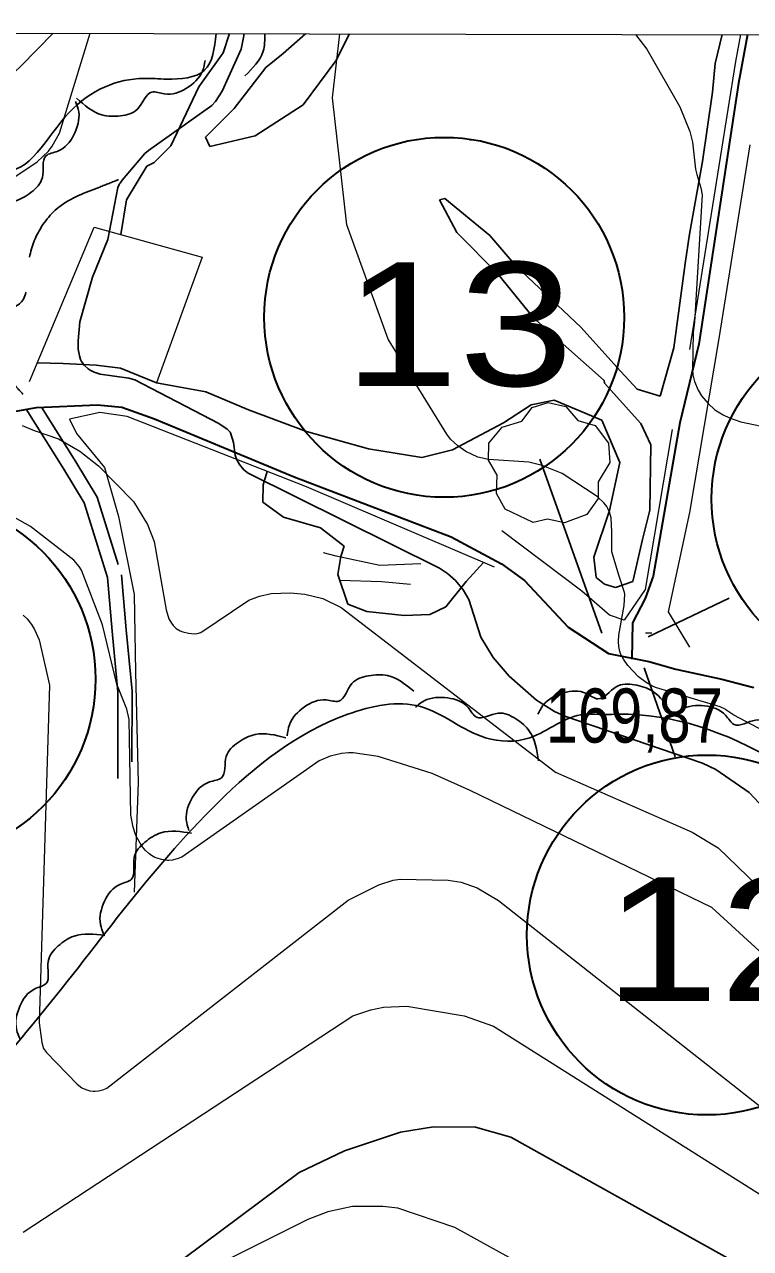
# Model space of a CAD drawing. Extents: x 483847 to 488453, y 4383581 to 4386795.
# Drawn here: x 484837.5 to 484955, y 4386250.2 to 4386448.1 of the extents above; entities that cross this region are included whole.
import ezdxf
from ezdxf.enums import TextEntityAlignment as Align

# ---------------------------------------------------------------- set-up
doc = ezdxf.new("R2010")
doc.units = 0
doc.header["$LTSCALE"] = 3.8
doc.linetypes.add('LONG_DASHED', pattern=[7.5, 6, -1.5])
doc.linetypes.add('MEDIUM_DASHED', pattern=[4.5, 3, -1.5])
for name, color, linetype, lineweight in [('1', 7, 'Continuous', 13), ('13', 7, 'Continuous', 25), ('25', 7, 'LONG_DASHED', 25), ('27', 7, 'Continuous', 25), ('29', 7, 'Continuous', 13), ('38', 7, 'Continuous', 25), ('51', 7, 'Continuous', 13), ('6', 7, 'Continuous', 35), ('7', 7, 'Continuous', 13), ('8', 7, 'Continuous', 25), ('9', 7, 'Continuous', 13)]:
    doc.layers.add(name, color=color, linetype=linetype, lineweight=lineweight)

msp = doc.modelspace()

# ---------------------------------------------------------------- linework, layer by layer
at = {"layer": '1'}
msp.add_lwpolyline([(484105.5, 4386448.1), (487681.9, 4386441.2), (487678, 4384129), (484100.5, 4384135.8)], close=True, dxfattribs=at)
at = {"layer": '25'}
msp.add_line((484949.22, 4386441.77), (484950.38, 4386446.47), dxfattribs=at)
for points in [[(484870.65, 4386446.62), (484869.67, 4386443.53), (484865.71, 4386438.02), (484861.17, 4386428.49), (484858.49, 4386425.78), (484857.33, 4386425.2), (484854.03, 4386419.73), (484853.12, 4386414.15)], [(484882.98, 4386446.6), (484879.34, 4386443.41), (484876.53, 4386441.15), (484871.45, 4386434.54), (484866.81, 4386429.86), (484867.49, 4386428.37), (484874.83, 4386430.09), (484882.6, 4386435.09), (484887.86, 4386442.21), (484890.08, 4386446.59)], [(484839.57, 4386393.38), (484843.75, 4386393.27), (484849.11, 4386393), (484853.06, 4386392.53), (484858.85, 4386390.15), (484866.86, 4386388.68), (484873.73, 4386385.79), (484883.11, 4386382.3), (484893.17, 4386379.49), (484901.77, 4386378.07), (484906.77, 4386379.32), (484915.02, 4386383.68), (484919.5, 4386386.57), (484923.17, 4386387.36), (484930.88, 4386384.09), (484933.8, 4386377.26), (484932.12, 4386369.53), (484929.63, 4386361.95), (484930, 4386358.66), (484931.32, 4386357.59), (484933.1, 4386357.06), (484935.93, 4386358.05), (484937.48, 4386364.84), (484938.69, 4386369.56), (484938.85, 4386380.15), (484937.23, 4386383.58), (484931.35, 4386390.08), (484931.28, 4386390.53), (484919.87, 4386400.64), (484914.03, 4386407.83), (484907.45, 4386414.44), (484904.63, 4386419.77), (484905.52, 4386419.98), (484912.81, 4386413.97), (484917, 4386409.07), (484927.56, 4386399.11), (484933.35, 4386392.67), (484936.6, 4386389.13), (484940.36, 4386388.02), (484942.55, 4386395.84), (484944.39, 4386409.46), (484945.11, 4386414.22), (484947.21, 4386425.97), (484948.82, 4386437.18), (484949.22, 4386441.77)], [(484911.75, 4386361.12), (484908.95, 4386358.01), (484905.65, 4386353.93), (484903.09, 4386352.71), (484898.94, 4386352.54), (484892.9, 4386353.19), (484889.83, 4386354.38), (484888.18, 4386359.16), (484888.71, 4386362.05), (484889.24, 4386363.73), (484885.37, 4386366.72), (484879.41, 4386368.42), (484876.08, 4386370.85), (484876.1, 4386373.64), (484876.78, 4386375.82)]]:
    msp.add_lwpolyline(points, dxfattribs=at)
at = {"layer": '27'}
for points in [[(484794.93, 4386446.77), (484798.34, 4386436.61), (484804.13, 4386426.07), (484808.32, 4386423.07), (484813.8, 4386426.55), (484818.45, 4386432.52), (484822.59, 4386433.2), (484831.59, 4386425.51), (484833.94, 4386424.51), (484844.75, 4386433.87), (484856.83, 4386439.39), (484860.54, 4386439.27), (484866.6, 4386440.67), (484868.5, 4386446.63)], [(484876.41, 4386446.61), (484876.12, 4386443.77), (484873.15, 4386439.79)], [(484866.74, 4386442.28), (484866.3, 4386440.56), (484863.72, 4386437.78), (484860.14, 4386436.86), (484858.12, 4386437.17), (484855.83, 4386434.45), (484853.06, 4386433.33), (484850.04, 4386433.47), (484845.91, 4386436.21)], [(484845.79, 4386435.65), (484846.29, 4386433.95), (484845.49, 4386430.24), (484842.89, 4386427.62), (484840.98, 4386426.85), (484840.4, 4386423.34), (484838.6, 4386420.97), (484835.93, 4386419.54), (484830.97, 4386419.79)], [(484880.02, 4386333.09), (484880.36, 4386334.84), (484882.79, 4386337.75), (484886.31, 4386338.88), (484888.35, 4386338.68), (484890.48, 4386341.52), (484893.18, 4386342.79), (484896.21, 4386342.82), (484900.49, 4386340.32)], [(484920.55, 4386336.55), (484921.45, 4386338.08), (484924.71, 4386340.02), (484928.4, 4386339.91), (484930.26, 4386339.04), (484933.22, 4386341.01), (484936.19, 4386341.31), (484939.05, 4386340.33), (484942.25, 4386336.54)], [(484700.18, 4386195.41), (484750.6, 4386216.22), (484776.67, 4386228), (484779.62, 4386225.05), (484778.78, 4386222.11), (484767.42, 4386211.17), (484761.53, 4386201.49), (484762.8, 4386188.87), (484767, 4386176.67), (484776.67, 4386171.2), (484788.03, 4386171.62), (484796.86, 4386188.03), (484811.16, 4386231.78), (484821.67, 4386263.34), (484838.91, 4386286.48), (484868.77, 4386322.24), (484889.8, 4386336.55), (484901.57, 4386337.81), (484912.09, 4386332.76), (484919.24, 4386332.76), (484928.07, 4386336.55), (484929.75, 4386336.55), (484935.22, 4386336.55), (484960.45, 4386328.13), (484990.73, 4386305.83), (485012.18, 4386295.73), (485037.41, 4386278.06), (485058.02, 4386260.39), (485061.38, 4386254.92), (485060.54, 4386248.19), (485059.28, 4386246.09), (485054.23, 4386246.93), (485039.93, 4386264.18), (485027.32, 4386274.7), (485013.02, 4386281.43), (485005.87, 4386280.17), (485002.5, 4386272.17), (485003.77, 4386259.55), (485026.05, 4386241.46), (485035.31, 4386235.15), (485042.88, 4386225.89), (485046.66, 4386209.06), (485049.61, 4386199.81), (485055.91, 4386190.97), (485066.85, 4386188.45), (485075.26, 4386188.87), (485091.66, 4386197.7), (485095.86, 4386206.54), (485096.29, 4386218.74), (485100.07, 4386226.31), (485108.9, 4386233.89), (485118.57, 4386233.89), (485133.71, 4386224.63)], [(484900.74, 4386337.69), (484902.17, 4386338.73), (484905.94, 4386339.21), (484909.28, 4386337.64), (484910.64, 4386336.1), (484914.14, 4386336.73), (484916.98, 4386335.83), (484919.21, 4386333.79), (484920.64, 4386329.04)], [(484942.37, 4386336.27), (484943.79, 4386337.35), (484947.54, 4386337.91), (484950.91, 4386336.41), (484952.3, 4386334.9), (484955.79, 4386335.61), (484958.65, 4386334.76), (484960.93, 4386332.77), (484962.46, 4386328.05)], [(484864.1, 4386317.76), (484863.69, 4386319.49), (484864.7, 4386323.14), (484867.44, 4386325.62), (484869.38, 4386326.28), (484870.15, 4386329.75), (484872.09, 4386332.02), (484874.83, 4386333.29), (484879.77, 4386332.77)], [(484850.37, 4386300.91), (484849.8, 4386302.59), (484850.46, 4386306.33), (484852.95, 4386309.05), (484854.82, 4386309.89), (484855.27, 4386313.42), (484856.98, 4386315.86), (484859.59, 4386317.39), (484864.55, 4386317.33)], [(484836.85, 4386283.93), (484836.22, 4386285.59), (484836.76, 4386289.35), (484839.17, 4386292.15), (484841.01, 4386293.05), (484841.34, 4386296.59), (484842.98, 4386299.09), (484845.53, 4386300.7), (484850.49, 4386300.8)]]:
    msp.add_spline(points, degree=3, dxfattribs=at)
at = {"layer": '29'}
msp.add_lwpolyline([(484919.82, 4386367.58), (484915.28, 4386369.7), (484913.87, 4386372.24), (484913.97, 4386375.22), (484912.6, 4386377.63), (484912.64, 4386380.38), (484914.8, 4386382.98), (484917.99, 4386383.98), (484919.64, 4386386.17), (484922.21, 4386387), (484925.07, 4386386.35), (484927.02, 4386384.08), (484929.83, 4386383.26), (484931.96, 4386380.41), (484932.2, 4386377.28), (484930.32, 4386374.13), (484930.32, 4386371.45), (484928.5, 4386368.84), (484924.88, 4386367.5), (484922.11, 4386368.13)], close=True, dxfattribs=at)
at = {"layer": '38', "linetype": 'MEDIUM_DASHED'}
msp.add_lwpolyline([(484840.24, 4386386.2), (484845.82, 4386377.38), (484849.28, 4386371.68), (484853.19, 4386359.12), (484853.97, 4386350.21), (484854.91, 4386340.29), (484854.87, 4386326.17)], dxfattribs=at)
at = {"layer": '38'}
msp.add_lwpolyline([(484837.76, 4386385.87), (484843.88, 4386376.18), (484847.19, 4386370.74), (484850.94, 4386358.67), (484851.7, 4386350), (484852.63, 4386340.18), (484852.59, 4386326.18)], dxfattribs=at)
at = {"layer": '38', "linetype": 'LONG_DASHED'}
msp.add_spline([(484837.29, 4386388.3), (484835.99, 4386389.71), (484831.82, 4386396.07), (484830.81, 4386400.3), (484833.39, 4386401.49), (484837.19, 4386403.46), (484838.06, 4386408.31), (484839.37, 4386413.73), (484843.08, 4386418.56), (484849.7, 4386421.82), (484852.7, 4386423.01)], degree=3, dxfattribs=at)
at = {"layer": '51'}
for points in [[(484953.32, 4386446.46), (484952.53, 4386442.11), (484945.09, 4386395.57)], [(484954.87, 4386428.63), (484949.83, 4386397.3), (484945.1, 4386369.2), (484941.66, 4386353.14), (484945.08, 4386347.41)], [(484838.31, 4386390.38), (484848.79, 4386415.35), (484866.25, 4386410.46), (484858.85, 4386390.15)], [(484913.54, 4386360.35), (484883.14, 4386373.31), (484854.14, 4386384.72), (484849.68, 4386385.35), (484844.79, 4386384.3), (484845.9, 4386381.95), (484850.45, 4386376.45), (484852.71, 4386368.56), (484855.28, 4386355.94), (484855.47, 4386343.35), (484855.92, 4386325.5), (484855.26, 4386307.8)], [(484942.31, 4386382.63), (484937.92, 4386356.73), (484934.51, 4386351.77), (484932.16, 4386352.6), (484927.67, 4386356.48), (484914.72, 4386366.22)], [(484901.64, 4386360.89), (484895.01, 4386360.62), (484887.92, 4386362.15), (484885.87, 4386362.64)], [(484888.52, 4386358.22), (484895.24, 4386358.04), (484899.98, 4386357.6)]]:
    msp.add_lwpolyline(points, dxfattribs=at)
at = {"layer": '6', "lineweight": 25}
for p, q in [((484920.87, 4386377.8), (484930.88, 4386349.69)), ((484938.38, 4386349.06), (484951.5, 4386355.31)), ((484937.75, 4386344.07), (484942.75, 4386329.7))]:
    msp.add_line(p, q, dxfattribs=at)
at = {"layer": '6'}
for points in [[(484954.48, 4386446.46), (484953.04, 4386438.59), (484946.62, 4386396.38), (484943.54, 4386383.67), (484939.22, 4386358.89), (484937.9, 4386355.26), (484935.85, 4386351.35), (484935.78, 4386345.49)], [(484829.76, 4386384.43), (484839.45, 4386386.17), (484849.35, 4386386.59), (484853.26, 4386386.23), (484858.54, 4386384.32), (484881.13, 4386374.95), (484906.55, 4386365.25), (484914.67, 4386360.86), (484918.39, 4386358.2), (484925.44, 4386350.65), (484931.98, 4386346.41), (484938.51, 4386345.07), (484942.87, 4386343.84)], [(484942.87, 4386343.84), (484950.32, 4386342.24), (484955.52, 4386340.89)]]:
    msp.add_lwpolyline(points, dxfattribs=at)
for centre in [(484905.41, 4386400.75), (484977.77, 4386371.38), (484819.9, 4386342.23), (484947.9, 4386300.87)]:
    msp.add_circle(centre, 29.1, dxfattribs=at)
at = {"layer": '7'}
for p, q in [((484909.54, 4386429.45), (484910.54, 4386429.45)), ((484937.98, 4386349.73), (484938.98, 4386349.73))]:
    msp.add_line(p, q, dxfattribs=at)
at = {"layer": '8'}
for points in [[(484974.95, 4386302.42), (484954.76, 4386323.9), (484949.35, 4386327.63), (484947.18, 4386328.65), (484924.94, 4386336.25), (484923.26, 4386337.01), (484920.32, 4386338.86), (484915.94, 4386342.71), (484913.32, 4386345.76), (484911.34, 4386349.03), (484909.41, 4386355.1), (484908.46, 4386356.69), (484907.25, 4386358.18), (484905.92, 4386359.34), (484904.62, 4386360.2), (484873.71, 4386375.55), (484872.99, 4386376.11), (484872.27, 4386376.96), (484871.86, 4386377.71), (484871.64, 4386378.31), (484871.6, 4386378.48), (484871.34, 4386380.48), (484870.86, 4386382.08), (484870.78, 4386382.19), (484870.31, 4386382.67), (484868.94, 4386383.56), (484855.34, 4386390.64), (484854.4, 4386390.89), (484849.73, 4386391.55), (484848.8, 4386391.88), (484848.13, 4386392.19), (484847.79, 4386392.43), (484847.21, 4386392.98), (484846.75, 4386393.59), (484846.58, 4386393.93), (484846.39, 4386394.52), (484846.21, 4386395.6), (484846.18, 4386396.93), (484846.45, 4386400.04), (484848.53, 4386407.24), (484850.99, 4386413.35), (484852.6, 4386421.76), (484852.83, 4386422.24), (484852.9, 4386422.34), (484852.98, 4386422.44), (484853.31, 4386422.91), (484856.97, 4386427.22), (484857.59, 4386427.72), (484867.8, 4386435), (484868.41, 4386435.63), (484869.47, 4386437.31), (484872.58, 4386444.11), (484872.99, 4386446.29), (484873, 4386446.62)], [(484841.24, 4386232.11), (484881.96, 4386262.47), (484889.29, 4386265.99), (484898.32, 4386268.98), (484903.68, 4386269.87), (484910.49, 4386269.79), (484916.19, 4386268.16), (484962.02, 4386242.64)]]:
    msp.add_lwpolyline(points, dxfattribs=at)
at = {"layer": '9'}
for points in [[(484815.48, 4386446.73), (484815.24, 4386444.55), (484815.42, 4386441.47), (484815.67, 4386440.21), (484815.95, 4386439.5), (484818.08, 4386435.63), (484818.6, 4386435), (484819.98, 4386433.74), (484820.34, 4386433.51), (484820.99, 4386433.2), (484821.73, 4386433.02), (484822.23, 4386432.95), (484824.34, 4386432.95), (484825.42, 4386433.1), (484825.94, 4386433.28), (484826.91, 4386433.7), (484833.85, 4386438.43), (484836.94, 4386441.36), (484842.17, 4386446.68)], [(484831.23, 4386421.62), (484834.85, 4386422.81), (484835.44, 4386423.12), (484839.58, 4386425.88), (484841.38, 4386427.62), (484841.97, 4386428.44), (484843.15, 4386430.51), (484848.14, 4386446.67)], [(484962.2, 4386331.18), (484952.24, 4386336.44), (484950.99, 4386337.3), (484950.84, 4386337.4), (484950.03, 4386337.78), (484939.6, 4386340.88), (484938.97, 4386341.17), (484938.08, 4386341.68), (484936.86, 4386342.62), (484935.13, 4386344.43), (484934.39, 4386345.49), (484934, 4386346.25), (484933.84, 4386346.69), (484933.66, 4386347.51), (484933.59, 4386348.31), (484933.63, 4386349.37), (484934.53, 4386354.15), (484934.62, 4386355.99), (484934.59, 4386356.25), (484933.69, 4386358.88), (484932.53, 4386362.84), (484932.55, 4386366.05), (484932.41, 4386368.34), (484932.17, 4386369.24), (484931.89, 4386369.85), (484931.71, 4386370.17), (484931.3, 4386370.71), (484930.13, 4386371.77), (484924.49, 4386375.51), (484921.25, 4386376.78), (484919.12, 4386377.31), (484912.55, 4386377.77), (484910.87, 4386378.15), (484908.92, 4386379.05), (484907.59, 4386379.96), (484906.41, 4386381.07), (484905.82, 4386381.83), (484896.33, 4386397.22), (484889.63, 4386415.69), (484887.36, 4386436.24), (484888.54, 4386446.59)], [(484936.37, 4386446.5), (484938.19, 4386444.12), (484943.52, 4386434.77), (484945.13, 4386430.82), (484945.55, 4386429.08), (484946.05, 4386424.7), (484946.26, 4386423.83), (484946.93, 4386421.7), (484947.15, 4386420.55), (484945.92, 4386399.98), (484945.7, 4386398.29), (484945.57, 4386392.23), (484945.65, 4386391.47), (484945.91, 4386390.38), (484946.5, 4386388.95), (484947.04, 4386388.06), (484948.1, 4386386.81), (484949.21, 4386385.81), (484950.53, 4386384.98), (484951.58, 4386384.47), (484953.38, 4386383.83), (484960.06, 4386382.43)], [(484837.14, 4386383.28), (484839.07, 4386382.46), (484843.04, 4386381.12), (484846.45, 4386379.12), (484849.5, 4386376.72), (484855.15, 4386370.95), (484857.41, 4386367.27), (484858.5, 4386364.49), (484860.43, 4386353.44), (484860.88, 4386352), (484861.3, 4386351.27), (484861.55, 4386350.93), (484862.05, 4386350.42), (484862.68, 4386350.04), (484863.11, 4386349.88), (484864.07, 4386349.67), (484865.02, 4386349.59), (484865.44, 4386349.61), (484866.03, 4386349.76), (484873.8, 4386355), (484875.55, 4386355.66), (484877.43, 4386356.09), (484880.53, 4386356.19), (484882.88, 4386356), (484885.75, 4386355.27), (484888.73, 4386353.84), (484923.42, 4386327.2), (484945.52, 4386317.51), (484949.75, 4386314.96), (484972.05, 4386293.38)], [(484974.85, 4386281.4), (484948.71, 4386305.32), (484909.63, 4386324.24), (484903.44, 4386327), (484894.72, 4386329.74), (484890.67, 4386330.32), (484889.93, 4386330.32), (484888.81, 4386330.22), (484886.97, 4386329.77), (484885.16, 4386329.01), (484862.95, 4386313.45), (484862.36, 4386313.22), (484861.46, 4386312.98), (484860.84, 4386312.92), (484860.65, 4386312.93), (484859.69, 4386313.07), (484858.95, 4386313.28), (484858.6, 4386313.42), (484858.07, 4386313.7), (484857.62, 4386314.03), (484857.01, 4386314.61), (484856.43, 4386315.36), (484855.54, 4386316.96), (484855.07, 4386318.28), (484854.71, 4386320.25), (484854.45, 4386335.7), (484854.09, 4386337.37), (484852.45, 4386341.41), (484850.13, 4386351.04), (484846.76, 4386359.85), (484846.34, 4386360.47), (484845.47, 4386361.49), (484838.49, 4386366.9), (484827.62, 4386373.03)], [(484837.31, 4386352.57), (484837.93, 4386352), (484838.65, 4386351.06), (484839.14, 4386350.25), (484839.87, 4386348.62), (484841.55, 4386341.25), (484839.91, 4386286.66), (484840.33, 4386283.47), (484840.61, 4386282.51), (484841.06, 4386281.85), (484846.01, 4386276.72), (484846.81, 4386276.17), (484847.43, 4386275.87), (484848.1, 4386275.68), (484848.64, 4386275.61), (484848.94, 4386275.61), (484849.49, 4386275.66), (484850.33, 4386275.87), (484850.86, 4386276.09), (484889.85, 4386306.51), (484894.86, 4386308.99), (484897.17, 4386309.71), (484898.31, 4386309.91)], [(484898.31, 4386309.91), (484906.05, 4386309.76), (484908.14, 4386309.39), (484910.74, 4386308.48), (484914.17, 4386306.43), (484983.67, 4386251.79), (485014.88, 4386234.72), (485128.43, 4386191.58), (485164.75, 4386161.61), (485169.72, 4386152.29), (485179.62, 4386142.45), (485180.42, 4386142), (485181.55, 4386141.57), (485182.51, 4386141.37), (485183.68, 4386141.31), (485184.62, 4386141.37), (485186.89, 4386141.88), (485192.18, 4386143.6), (485193.3, 4386143.83), (485195.32, 4386143.88), (485199.77, 4386142.82)], [(484837.28, 4386252.83), (484890.65, 4386287.81), (484893.55, 4386288.76), (484895.6, 4386289.18), (484899.36, 4386289.34), (484908.63, 4386287.82), (484913.36, 4386286.13), (485027.32, 4386214.3)], [(484926.28, 4386243), (484907.11, 4386253.58), (484897.93, 4386256.67), (484895.49, 4386256.98), (484890.59, 4386256.98), (484886.59, 4386256.08), (484883.37, 4386254.85), (484862.01, 4386244.18)]]:
    msp.add_lwpolyline(points, dxfattribs=at)

# ---------------------------------------------------------------- texts
at = {"layer": '13', "width": 1.25}
for s, p in [('13', (484907.74, 4386389.66)), ('12', (484949.89, 4386290.21))]:
    msp.add_text(s, height=20, dxfattribs=at).set_placement(p, align=Align.CENTER)
at = {"layer": '7', "width": 0.8}
msp.add_text('169,87', height=8.75, dxfattribs=at).set_placement((484921.84, 4386331.98))

doc.saveas('drawing.dxf')
